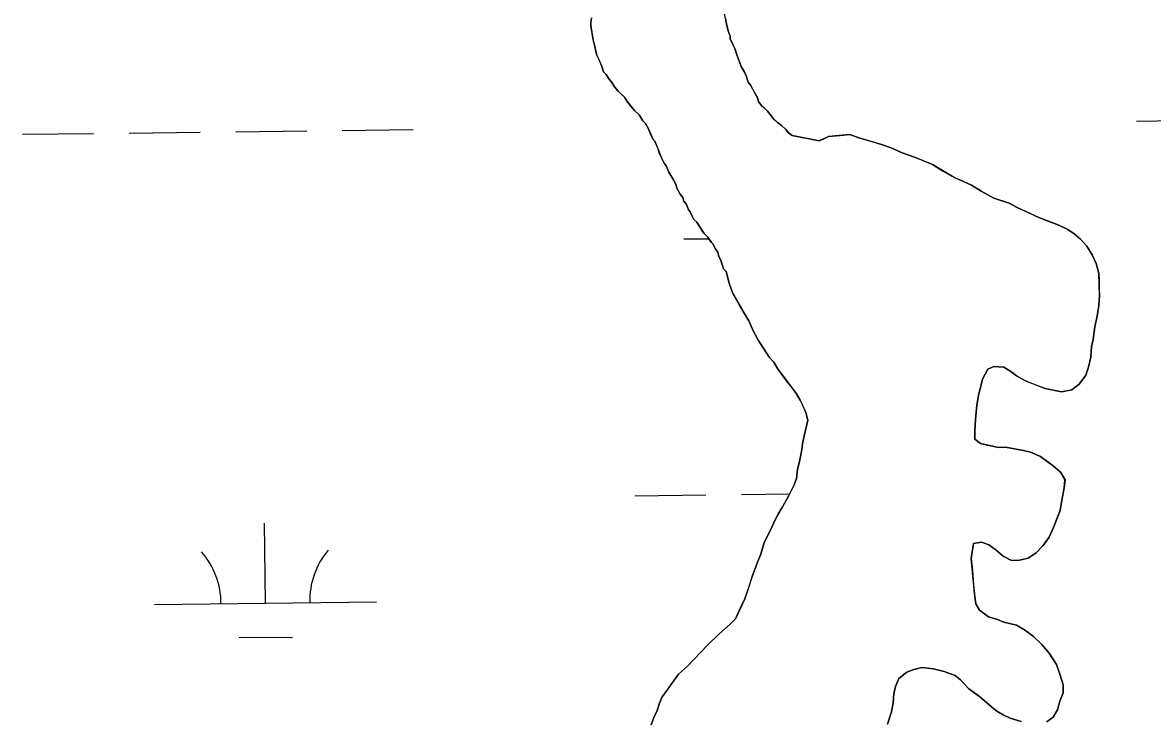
# Model space of a CAD drawing. Extents: x 3694830 to 3732949, y 415201 to 440970.
# Drawn here: x 3728331 to 3728840, y 425183 to 425497 of the extents above; entities that cross this region are included whole.
import ezdxf

# ---------------------------------------------------------------- set-up
doc = ezdxf.new("R2010")
doc.units = 0
doc.layers.add('V-TOPO-SHOR', color=7, linetype='Continuous')
doc.layers.add('V-WETL-SWMP', color=7, linetype='Continuous')

msp = doc.modelspace()

# ---------------------------------------------------------------- linework, layer by layer
at = {"layer": 'V-TOPO-SHOR'}
for points in [[(3728649.33, 425379.28), (3728647.99, 425384.55), (3728646.76, 425385.73), (3728646.32, 425387.32), (3728645.9, 425388.52), (3728645.47, 425389.71), (3728644.63, 425391.3), (3728644.19, 425393.3), (3728642.95, 425394.88), (3728642.11, 425396.87), (3728641.29, 425397.66), (3728640.46, 425398.84), (3728639.63, 425400.03), (3728637.99, 425401.6), (3728637.16, 425402.79), (3728635.92, 425404.77), (3728634.67, 425406.76), (3728633.44, 425407.93), (3728632.6, 425409.52), (3728631.76, 425411.51), (3728630.94, 425412.3), (3728630.08, 425414.69), (3728628.85, 425416.27), (3728628.41, 425417.87), (3728627.17, 425419.45), (3728625.92, 425421.83), (3728625.06, 425424.22), (3728624.23, 425425.81), (3728622.98, 425427.79), (3728622.14, 425429.38), (3728620.88, 425432.16), (3728620.05, 425433.35), (3728618.79, 425435.73), (3728617.95, 425437.72), (3728617.1, 425440.12), (3728615.82, 425443.3), (3728615, 425444.09), (3728613.74, 425446.87), (3728612.89, 425448.86), (3728611.64, 425451.24), (3728610.41, 425452.42), (3728608.75, 425455.2), (3728606.7, 425457.16), (3728605.05, 425459.14), (3728603.4, 425461.11), (3728602.15, 425463.09), (3728600.51, 425464.66), (3728599.28, 425465.84), (3728597.63, 425467.82), (3728596.39, 425469.8), (3728594.74, 425471.77), (3728593.9, 425473.36), (3728592.67, 425474.54), (3728591.81, 425477.33), (3728590.96, 425479.32), (3728589.7, 425482.1), (3728589.27, 425483.7), (3728588.81, 425486.1), (3728587.95, 425488.9), (3728587.47, 425492.5), (3728587.01, 425495.3), (3728586.99, 425496.5), (3728587.34, 425498.92)], [(3728647.58, 425498.59), (3728648.04, 425496.19), (3728648.91, 425493), (3728649.76, 425490.6), (3728649.79, 425489.4), (3728651.05, 425486.61), (3728651.89, 425485.03), (3728652.75, 425482.23), (3728654.03, 425478.65), (3728654.87, 425476.66), (3728656.12, 425474.68), (3728656.96, 425472.69), (3728657.83, 425469.89), (3728659.07, 425468.31), (3728660.74, 425465.14), (3728662, 425462.75), (3728662.43, 425461.16), (3728663.67, 425459.58), (3728664.9, 425458.4), (3728666.54, 425456.83), (3728667.78, 425455.24), (3728669.43, 425453.27), (3728670.24, 425452.49), (3728671.06, 425451.7), (3728672.7, 425450.53), (3728674.75, 425448.57), (3728675.98, 425446.98), (3728677.61, 425445.82), (3728689.78, 425443.45)], [(3728689.78, 425443.45), (3728691.31, 425444.1), (3728694.09, 425445.36), (3728699.3, 425445.87), (3728703.71, 425446.37), (3728707.75, 425444.85), (3728713.01, 425443.35), (3728717.86, 425441.85), (3728722.31, 425440.34), (3728727.18, 425438.03), (3728732.84, 425436.14), (3728736.48, 425434.61), (3728740.94, 425432.7), (3728745.42, 425429.98), (3728750.7, 425426.88), (3728753.54, 425425.74), (3728758.41, 425423.43), (3728762.88, 425420.71), (3728768.57, 425417.62), (3728775.44, 425415.36), (3728779.1, 425413.43), (3728783.97, 425411.12), (3728788.84, 425408.81), (3728793.69, 425406.91), (3728797.74, 425405.39), (3728801.8, 425403.47), (3728804.65, 425401.52), (3728807.51, 425399.17), (3728810.39, 425396.02), (3728812.88, 425392.05), (3728814.57, 425388.08), (3728815.87, 425383.68), (3728815.94, 425380.47), (3728816.02, 425376.86), (3728816.08, 425373.65), (3728815.77, 425369.22), (3728815.08, 425364.39), (3728813.97, 425359.55), (3728813.29, 425353.91), (3728812.55, 425350.68), (3728812.25, 425345.86), (3728811.15, 425341.42), (3728810.02, 425337.78), (3728806.89, 425333.7), (3728803.73, 425331.22), (3728798.93, 425330.32), (3728795.3, 425331.04), (3728791.67, 425331.77), (3728788.84, 425332.91), (3728785.6, 425334.05), (3728782.76, 425335.2), (3728778.7, 425337.52), (3728776.25, 425339.48), (3728772.99, 425341.41), (3728768.57, 425341.72), (3728765.79, 425340.46), (3728763.47, 425335.99), (3728761.62, 425328.72), (3728760.91, 425324.29), (3728760.24, 425317.85), (3728759.95, 425312.62), (3728760.03, 425309.01), (3728762.48, 425307.05), (3728765.71, 425306.32), (3728770.55, 425305.22), (3728773.76, 425305.29), (3728777.79, 425304.57), (3728781.82, 425303.85), (3728785.05, 425303.12), (3728789.51, 425301.2), (3728795.22, 425296.91), (3728798.49, 425294.17), (3728800.58, 425290.59), (3728800.25, 425286.97), (3728799.16, 425281.33), (3728798.46, 425276.89), (3728797.31, 425274.06), (3728795.41, 425269.2), (3728793.49, 425264.74), (3728790.76, 425261.07)], [(3728656.44, 425365.05), (3728653.93, 425369.41), (3728651.01, 425374.57), (3728649.33, 425379.28)], [(3728614.17, 425180.23), (3728615.3, 425183.46), (3728616.84, 425186.71), (3728617.98, 425189.94), (3728619.12, 425192.78), (3728621.85, 425196.45), (3728623.8, 425199.31), (3728626.53, 425202.98), (3728630.47, 425206.67), (3728633.22, 425209.54), (3728636.76, 425213.23), (3728639.51, 425216.1), (3728644.63, 425221.03), (3728649.75, 425225.56), (3728652.11, 425228.02), (3728654.41, 425232.88), (3728656.34, 425236.94), (3728658.23, 425242.6), (3728659.73, 425247.45), (3728660.87, 425250.29), (3728662.01, 425253.52), (3728663.54, 425257.17), (3728665.03, 425262.42), (3728667.73, 425267.7), (3728670.04, 425272.57), (3728671.58, 425275.41), (3728673.52, 425278.67), (3728676.23, 425283.54), (3728678.54, 425288.41), (3728679.68, 425291.25), (3728680, 425295.27), (3728681.11, 425299.71), (3728681.84, 425303.34), (3728682.54, 425307.77), (3728683.28, 425311), (3728684.02, 425314.23), (3728684.75, 425317.46), (3728683.87, 425321.05), (3728682.61, 425323.84), (3728681.34, 425326.62), (3728679.68, 425329.4), (3728677.61, 425332.17), (3728675.14, 425335.33), (3728673.07, 425338.09), (3728671, 425340.86), (3728669.34, 425343.64), (3728667.28, 425346), (3728665.2, 425349.17), (3728662.71, 425353.14), (3728660.21, 425357.5), (3728658.1, 425362.27), (3728656.44, 425365.05)], [(3728790.76, 425261.07), (3728787.62, 425257.79), (3728784.05, 425255.31), (3728780.06, 425254.42), (3728776.44, 425254.34), (3728772.79, 425256.27), (3728769.52, 425259.01), (3728766.25, 425261.36), (3728763.02, 425262.49), (3728759.41, 425262.01), (3728758.35, 425255.17), (3728758.87, 425249.96), (3728759.41, 425243.14), (3728759.92, 425237.93), (3728760.39, 425234.73), (3728762.06, 425231.95), (3728766.14, 425228.82), (3728770.18, 425227.7), (3728773.02, 425226.56), (3728778.67, 425225.07), (3728782.73, 425222.75), (3728786.41, 425220.02), (3728790.1, 425216.48), (3728793.39, 425212.53), (3728796.71, 425207.39), (3728798.42, 425202.6), (3728799.72, 425198.21), (3728799.8, 425194.6), (3728798.27, 425190.95), (3728797.15, 425186.91), (3728795.21, 425183.66), (3728792.44, 425181.59)], [(3728780.79, 425181.75), (3728775.94, 425183.25), (3728772.7, 425184.79), (3728769.85, 425186.33), (3728767.4, 425188.29), (3728762.08, 425193), (3728757.19, 425196.51), (3728753.49, 425200.44), (3728751.04, 425202.4), (3728746.18, 425204.31), (3728741.34, 425205.41), (3728736.1, 425206.1), (3728732.51, 425205.22), (3728729.32, 425203.95), (3728725.77, 425201.06), (3728724.24, 425197.42), (3728723.5, 425194.19), (3728723.19, 425190.17), (3728722.47, 425186.14), (3728720.58, 425180.47)]]:
    msp.add_lwpolyline(points, dxfattribs=at)
at = {"layer": 'V-WETL-SWMP'}
for p, q in [((3728832.86, 425452.38), (3728864.86, 425452.76)), ((3728330.99, 425446.4), (3728362.98, 425446.78)), ((3728378.98, 425446.97), (3728410.98, 425447.35)), ((3728426.98, 425447.54), (3728458.98, 425447.92)), ((3728474.98, 425448.11), (3728506.97, 425448.49)), ((3728628.89, 425399.2), (3728640.12, 425399.34)), ((3728606.86, 425283.5), (3728638.85, 425283.88)), ((3728654.85, 425284.07), (3728676.6, 425284.33)), ((3728440.36, 425235.08), (3728439.93, 425271.08)), ((3728390.36, 425234.48), (3728490.36, 425235.68)), ((3728428.54, 425219.51), (3728452.54, 425219.79))]:
    msp.add_line(p, q, dxfattribs=at)
for points in [[(3728780.06, 425254.42), (3728784.05, 425255.31), (3728787.62, 425257.79), (3728790.76, 425261.07), (3728793.49, 425264.74), (3728795.41, 425269.2), (3728798.46, 425276.9), (3728799.16, 425281.33), (3728800.25, 425286.97), (3728800.57, 425290.59), (3728798.49, 425294.16), (3728795.22, 425296.91), (3728789.51, 425301.2), (3728785.05, 425303.12), (3728781.82, 425303.85), (3728773.76, 425305.29), (3728770.55, 425305.22), (3728762.48, 425307.06), (3728760.03, 425309.01), (3728759.95, 425312.62), (3728760.24, 425317.85), (3728760.91, 425324.29), (3728761.62, 425328.72), (3728763.47, 425335.99), (3728765.79, 425340.46), (3728768.57, 425341.72), (3728772.99, 425341.41), (3728776.25, 425339.47), (3728778.7, 425337.52), (3728782.76, 425335.2), (3728791.67, 425331.77), (3728798.93, 425330.32), (3728803.73, 425331.22), (3728806.89, 425333.7), (3728810.02, 425337.78), (3728811.14, 425341.42), (3728812.25, 425345.86), (3728812.55, 425350.68), (3728813.29, 425353.91), (3728813.97, 425359.55), (3728815.08, 425364.39), (3728815.78, 425369.23), (3728816.08, 425373.65), (3728815.87, 425383.68), (3728814.57, 425388.08), (3728812.88, 425392.05), (3728810.39, 425396.02), (3728807.51, 425399.17), (3728804.65, 425401.52), (3728801.8, 425403.47), (3728797.74, 425405.39), (3728788.83, 425408.81), (3728779.1, 425413.43), (3728775.44, 425415.36), (3728768.57, 425417.62), (3728762.88, 425420.71), (3728758.41, 425423.43), (3728753.54, 425425.74), (3728750.7, 425426.88), (3728740.94, 425432.7), (3728732.84, 425436.14), (3728727.18, 425438.03), (3728722.31, 425440.34), (3728717.86, 425441.85), (3728707.75, 425444.85), (3728703.71, 425446.37), (3728694.09, 425445.36), (3728689.78, 425443.45), (3728677.61, 425445.82), (3728675.98, 425446.98), (3728674.75, 425448.57), (3728672.7, 425450.53), (3728671.06, 425451.7), (3728669.43, 425453.27), (3728666.54, 425456.83), (3728663.67, 425459.58), (3728662.43, 425461.16), (3728662, 425462.75), (3728659.07, 425468.31), (3728657.83, 425469.89), (3728656.97, 425472.69), (3728656.12, 425474.68), (3728654.87, 425476.66), (3728654.03, 425478.65), (3728652.75, 425482.23), (3728651.89, 425485.03), (3728651.05, 425486.62), (3728649.79, 425489.4), (3728649.76, 425490.6), (3728648.91, 425493), (3728648.04, 425496.19), (3728646.21, 425506.59)], [(3728587.34, 425498.92), (3728586.99, 425496.5), (3728587.01, 425495.3), (3728587.95, 425488.89), (3728588.81, 425486.1), (3728589.27, 425483.7), (3728589.7, 425482.1), (3728591.81, 425477.33), (3728592.67, 425474.54), (3728593.9, 425473.36), (3728594.74, 425471.77), (3728596.39, 425469.8), (3728597.63, 425467.82), (3728599.28, 425465.84), (3728602.15, 425463.09), (3728603.4, 425461.11), (3728606.7, 425457.16), (3728608.74, 425455.2), (3728610.41, 425452.42), (3728611.64, 425451.24), (3728612.89, 425448.86), (3728615, 425444.09), (3728615.82, 425443.3), (3728618.79, 425435.73), (3728620.05, 425433.35), (3728620.88, 425432.16), (3728622.14, 425429.38), (3728622.98, 425427.79)], [(3728622.98, 425427.79), (3728624.23, 425425.81), (3728625.06, 425424.22), (3728625.92, 425421.83), (3728627.17, 425419.45), (3728628.41, 425417.87), (3728628.85, 425416.27), (3728630.08, 425414.69), (3728630.94, 425412.3), (3728631.76, 425411.51), (3728632.6, 425409.52), (3728633.44, 425407.93), (3728634.67, 425406.76), (3728637.99, 425401.6), (3728639.63, 425400.03), (3728641.29, 425397.66), (3728642.11, 425396.87), (3728642.95, 425394.88), (3728644.19, 425393.3), (3728644.63, 425391.3), (3728645.47, 425389.72), (3728646.32, 425387.32), (3728646.76, 425385.73), (3728647.99, 425384.55), (3728649.33, 425379.28), (3728651.01, 425374.57), (3728656.43, 425365.05), (3728658.1, 425362.27), (3728660.21, 425357.5), (3728662.71, 425353.13), (3728665.2, 425349.17), (3728667.28, 425346), (3728669.34, 425343.64), (3728671, 425340.86), (3728679.68, 425329.4), (3728681.34, 425326.62), (3728683.87, 425321.05), (3728684.75, 425317.46), (3728682.54, 425307.77), (3728681.84, 425303.34), (3728681.11, 425299.71), (3728680, 425295.27), (3728679.68, 425291.25), (3728678.54, 425288.41), (3728676.23, 425283.54), (3728670.04, 425272.57), (3728667.73, 425267.7), (3728665.03, 425262.42), (3728663.54, 425257.17), (3728662.01, 425253.53), (3728660.87, 425250.29), (3728659.73, 425247.45), (3728656.34, 425236.94), (3728652.11, 425228.02), (3728649.75, 425225.56), (3728644.62, 425221.03), (3728639.51, 425216.1), (3728630.47, 425206.67), (3728626.53, 425202.98), (3728619.12, 425192.78), (3728617.98, 425189.95), (3728616.84, 425186.71), (3728615.3, 425183.46), (3728614.17, 425180.23)], [(3728792.44, 425181.59), (3728795.21, 425183.66), (3728797.15, 425186.91), (3728798.27, 425190.95), (3728799.8, 425194.6), (3728799.72, 425198.21), (3728798.42, 425202.6), (3728796.71, 425207.38), (3728793.39, 425212.53), (3728790.1, 425216.48), (3728786.41, 425220.02), (3728782.73, 425222.75), (3728778.67, 425225.07), (3728773.02, 425226.56), (3728770.18, 425227.7), (3728766.14, 425228.82), (3728762.06, 425231.95), (3728760.39, 425234.73), (3728759.92, 425237.93), (3728758.35, 425255.16), (3728759.41, 425262.01), (3728763.02, 425262.49), (3728766.25, 425261.35), (3728769.52, 425259.01), (3728772.79, 425256.27), (3728776.44, 425254.34), (3728780.06, 425254.42)], [(3728720.58, 425180.47), (3728722.47, 425186.13), (3728723.19, 425190.17), (3728723.5, 425194.19), (3728724.24, 425197.42), (3728725.77, 425201.06), (3728729.32, 425203.95), (3728732.51, 425205.22), (3728736.1, 425206.1), (3728741.34, 425205.41), (3728746.18, 425204.31), (3728751.04, 425202.4), (3728753.49, 425200.45), (3728757.19, 425196.51), (3728762.08, 425193), (3728767.4, 425188.29), (3728769.85, 425186.33), (3728772.7, 425184.79), (3728775.94, 425183.25), (3728780.79, 425181.75)]]:
    msp.add_lwpolyline(points, dxfattribs=at)
for centre, start, end in [((3728385.11, 425234.9), 359.9115, 41.4552), ((3728495.59, 425236.21), 139.9115, 181.4552)]:
    msp.add_arc(centre, 35.25, start, end, dxfattribs=at)

doc.saveas('drawing.dxf')
